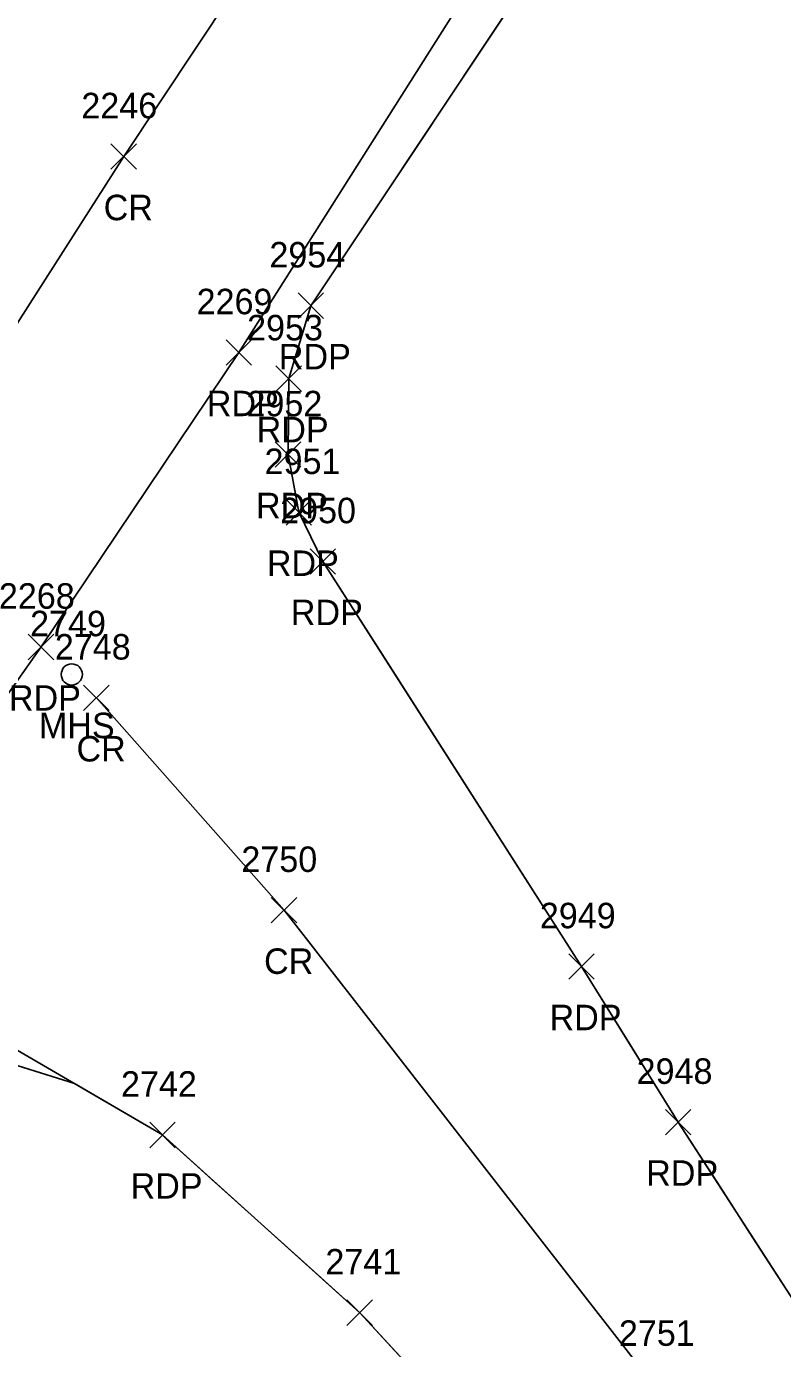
# Model space of a CAD drawing. Extents: x 1638344 to 1639591, y 610835 to 612202.
# Drawn here: x 1639139.5 to 1639198.8, y 611209.2 to 611313 of the extents above; entities that cross this region are included whole.
import ezdxf

# ---------------------------------------------------------------- set-up
doc = ezdxf.new("R2010")
doc.units = 0
for name, color, linetype in [('LSOGP', 7, 'Continuous'), ('P_A', 7, 'Continuous'), ('P_I', 7, 'Continuous'), ('P_TIC', 7, 'Continuous'), ('PET', 7, 'Continuous'), ('PRC', 7, 'Continuous'), ('U_A', 7, 'Continuous'), ('U_I', 7, 'Continuous'), ('USMH', 7, 'Continuous')]:
    doc.layers.add(name, color=color, linetype=linetype)

msp = doc.modelspace()

# ---------------------------------------------------------------- linework, layer by layer
at = {"layer": 'LSOGP'}
for points in [[(1639199.81, 611212.83), (1639196.76, 611217.55), (1639193.71, 611222.28), (1639190.66, 611227), (1639186.87, 611233.11), (1639183.08, 611239.21), (1639178.01, 611247.16), (1639172.93, 611255.11), (1639167.86, 611263.06), (1639162.79, 611271), (1639160.92, 611274.86), (1639160.06, 611279.39), (1639160.11, 611285.35), (1639161.85, 611291.07), (1639166.65, 611298.27), (1639171.44, 611305.47), (1639176.23, 611312.66), (1639181.02, 611319.86)], [(1639102.56, 611207.56), (1639107.99, 611215.92), (1639113.42, 611224.28), (1639118.85, 611232.64), (1639124.14, 611238.64), (1639127.56, 611237.67), (1639130.93, 611235.27), (1639135.29, 611232.53), (1639143.31, 611230.02), (1639150.22, 611225.99), (1639154.08, 611222.5), (1639157.95, 611219.02), (1639161.82, 611215.53), (1639165.68, 611212.04), (1639169.81, 611207.56)]]:
    msp.add_lwpolyline(points, dxfattribs=at)
at = {"layer": 'P_TIC'}
for points in [[(1639146.17, 611301.78), (1639148.17, 611303.78)], [(1639148.17, 611301.78), (1639146.17, 611303.78)], [(1639160.85, 611290.07), (1639162.85, 611292.07)], [(1639162.85, 611290.07), (1639160.85, 611292.07)], [(1639155.2, 611286.4), (1639157.2, 611288.4)], [(1639157.2, 611286.4), (1639155.2, 611288.4)], [(1639159.11, 611284.35), (1639161.11, 611286.35)], [(1639161.11, 611284.35), (1639159.11, 611286.35)], [(1639159.06, 611278.39), (1639161.06, 611280.39)], [(1639161.06, 611278.39), (1639159.06, 611280.39)], [(1639159.92, 611273.86), (1639161.91, 611275.86)], [(1639161.91, 611273.86), (1639159.92, 611275.86)], [(1639161.79, 611270), (1639163.79, 611272)], [(1639163.79, 611270), (1639161.79, 611272)], [(1639139.69, 611263.29), (1639141.68, 611265.29)], [(1639141.68, 611263.29), (1639139.69, 611265.29)], [(1639144.03, 611259.3), (1639146.03, 611261.3)], [(1639146.03, 611259.3), (1639144.03, 611261.3)], [(1639158.75, 611242.63), (1639160.75, 611244.63)], [(1639160.75, 611242.63), (1639158.75, 611244.63)], [(1639182.08, 611238.21), (1639184.08, 611240.21)], [(1639184.08, 611238.21), (1639182.08, 611240.21)], [(1639189.66, 611226), (1639191.66, 611228)], [(1639191.66, 611226), (1639189.66, 611228)], [(1639149.22, 611224.99), (1639151.22, 611226.99)], [(1639151.22, 611224.99), (1639149.22, 611226.99)], [(1639164.68, 611211.04), (1639166.68, 611213.04)], [(1639166.68, 611211.04), (1639164.68, 611213.04)]]:
    msp.add_lwpolyline(points, dxfattribs=at)
at = {"layer": 'PET'}
for points in [[(1639227.99, 611172.98), (1639228.32, 611174.39), (1639214.9, 611192.14), (1639202.86, 611208.11), (1639190.66, 611227), (1639183.08, 611239.21), (1639162.79, 611271), (1639160.92, 611274.86), (1639160.06, 611279.39), (1639160.11, 611285.35), (1639161.85, 611291.07), (1639181.02, 611319.86), (1639203.19, 611353.29), (1639219.74, 611378.25), (1639229.46, 611393.47)], [(1638878.4, 610839.82), (1638902.26, 610883.1), (1638925.76, 610925.07), (1638957.26, 610978.12), (1638978.73, 611014.12), (1639004.29, 611055.33), (1639040.97, 611112.29), (1639073.41, 611162.89), (1639102.56, 611207.56), (1639124.27, 611240.99), (1639140.69, 611264.29), (1639156.2, 611287.4), (1639175.63, 611318.1), (1639189.77, 611341.61), (1639219.88, 611389.38)], [(1639410.83, 610892.36), (1639390.46, 610919.54), (1639371.81, 610946.36), (1639349.88, 610975.69), (1639327.19, 611005.39), (1639302.76, 611038.38), (1639275.03, 611075.51), (1639248.84, 611108.82), (1639223.63, 611142.45), (1639205.3, 611166.28), (1639182.19, 611194.12), (1639165.68, 611212.04), (1639150.22, 611225.99), (1639136.41, 611234.04), (1639135.29, 611232.53), (1639130.93, 611235.27), (1639127.56, 611237.67), (1639124.14, 611238.64)]]:
    msp.add_lwpolyline(points, dxfattribs=at)
at = {"layer": 'PRC'}
for points in [[(1639222.36, 611418.19), (1639195.34, 611376.27), (1639169.71, 611336.75), (1639147.17, 611302.78), (1639120.59, 611261.17), (1639092.55, 611217.83), (1639063.71, 611172.41), (1639032.46, 611123.7), (1639004.79, 611080.3), (1638977.88, 611037.27), (1638950.44, 610992.13), (1638925.95, 610950.29), (1638900.28, 610905.37), (1638879.75, 610869.2), (1638867.14, 610846.08)], [(1639145.03, 611260.3), (1639159.75, 611243.63), (1639188.7, 611206.44), (1639218.55, 611167.29), (1639245.48, 611130.83), (1639271.83, 611094.92), (1639293.45, 611066.85), (1639319.08, 611033.06), (1639349.49, 610993.07), (1639374.15, 610959.6), (1639396.77, 610928.59), (1639419.08, 610897.87)]]:
    msp.add_lwpolyline(points, dxfattribs=at)
at = {"layer": 'USMH'}
for p, q in [((1639143.1, 611262.13), (1639143.1, 611262.13)), ((1639143.93, 611262.13), (1639143.93, 611262.13))]:
    msp.add_line(p, q, dxfattribs=at)
msp.add_circle((1639143.1, 611262.13), 0.833, dxfattribs=at)

# ---------------------------------------------------------------- texts
at = {"layer": 'P_A'}
for s, p in [('CR', (1639145.6, 611297.78)), ('RDP', (1639159.34, 611286.07)), ('RDP', (1639153.69, 611282.4)), ('RDP', (1639157.6, 611280.35)), ('RDP', (1639157.55, 611274.39)), ('RDP', (1639158.4, 611269.86)), ('RDP', (1639160.28, 611266)), ('RDP', (1639138.17, 611259.29)), ('CR', (1639143.47, 611255.3)), ('CR', (1639158.18, 611238.63)), ('RDP', (1639180.57, 611234.21)), ('RDP', (1639188.15, 611222)), ('RDP', (1639147.71, 611220.99))]:
    msp.add_text(s, height=2, dxfattribs=at).set_placement(p)
at = {"layer": 'P_I'}
for s, p in [('2246', (1639143.85, 611305.78)), ('2954', (1639158.6, 611294.07)), ('2269', (1639152.89, 611290.4)), ('2953', (1639156.85, 611288.35)), ('2952', (1639156.8, 611282.39)), ('2951', (1639158.22, 611277.86)), ('2950', (1639159.44, 611274)), ('2268', (1639137.38, 611267.29)), ('2748', (1639141.77, 611263.3)), ('2750', (1639156.4, 611246.63)), ('2949', (1639179.81, 611242.21)), ('2948', (1639187.4, 611230)), ('2742', (1639146.96, 611228.99)), ('2741', (1639162.99, 611215.04)), ('2751', (1639186.01, 611209.44))]:
    msp.add_text(s, height=2, dxfattribs=at).set_placement(p)
at = {"layer": 'U_A'}
msp.add_text('MHS', height=2, dxfattribs=at).set_placement((1639140.52, 611257.13))
at = {"layer": 'U_I'}
msp.add_text('2749', height=2, dxfattribs=at).set_placement((1639139.83, 611265.13))

doc.saveas('drawing.dxf')
